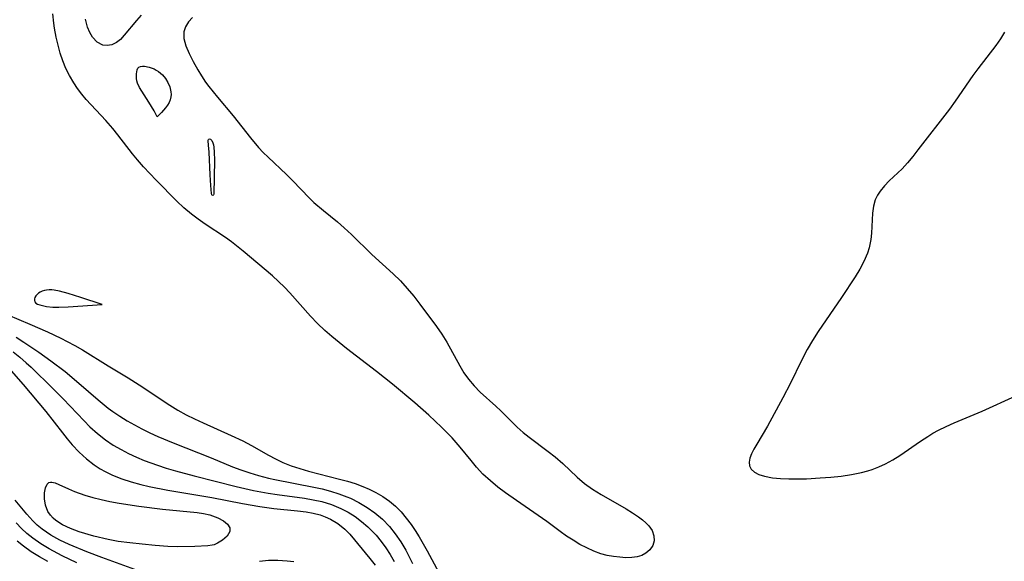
# Model space of a CAD drawing. Header units: inches. Extents: x 1073367 to 1082519, y 1569854 to 1574957.
# Tile 378 of 565: x 1080813 to 1080993, y 1572107 to 1572205. Entities that reach past the tile are written whole.
import ezdxf

# ---------------------------------------------------------------- set-up
doc = ezdxf.new("R2010")
doc.units = ezdxf.units.IN
doc.header["$MEASUREMENT"] = 0
doc.layers.add('CGG_CurvaNivelLidar_v1', color=7, linetype='Continuous', lineweight=30, true_color=0x008008)

msp = doc.modelspace()

# ---------------------------------------------------------------- linework, layer by layer
at = {"layer": 'CGG_CurvaNivelLidar_v1'}
for points in [[(1080844.9504, 1572205.7622, 74.5), (1080844.1918, 1572204.9336, 74.5), (1080843.6289, 1572204.0697, 74.5), (1080843.3168, 1572203.1633, 74.5), (1080843.3371, 1572201.9232, 74.5), (1080843.7201, 1572200.6008, 74.5), (1080844.3306, 1572199.1942, 74.5), (1080845.0562, 1572197.7319, 74.5), (1080845.8857, 1572196.2246, 74.5), (1080846.5721, 1572195.0967, 74.5), (1080847.3149, 1572193.9781, 74.5), (1080847.8757, 1572193.1977, 74.5), (1080849.4554, 1572191.2365, 74.5), (1080852.3202, 1572187.8657, 74.5), (1080855.462, 1572183.8365, 74.5), (1080856.9375, 1572182.0895, 74.5), (1080857.7971, 1572181.1827, 74.5), (1080858.6882, 1572180.3079, 74.5), (1080862.0595, 1572177.1702, 74.5), (1080863.1927, 1572176.0324, 74.5), (1080866.1969, 1572172.8904, 74.5), (1080867.023, 1572172.0889, 74.5), (1080868.7811, 1572170.5779, 74.5), (1080871.3242, 1572168.5332, 74.5), (1080872.5748, 1572167.4764, 74.5), (1080873.8959, 1572166.2628, 74.5), (1080877.604, 1572162.6228, 74.5), (1080881.4878, 1572159.0944, 74.5), (1080882.7914, 1572157.8062, 74.5), (1080884.0413, 1572156.4297, 74.5), (1080885.2221, 1572155.0018, 74.5), (1080886.3458, 1572153.5457, 74.5), (1080889.3807, 1572149.4953, 74.5), (1080890.3486, 1572148.0835, 74.5), (1080891.2543, 1572146.6318, 74.5), (1080893.6152, 1572142.3152, 74.5), (1080894.3708, 1572141.059, 74.5), (1080895.2069, 1572139.8691, 74.5), (1080896.2304, 1572138.677, 74.5), (1080897.3499, 1572137.5568, 74.5), (1080900.182, 1572134.9715, 74.5), (1080901.0921, 1572134.1025, 74.5), (1080904.0827, 1572131.1675, 74.5), (1080905.1734, 1572130.1936, 74.5), (1080906.2325, 1572129.3425, 74.5), (1080909.7303, 1572126.7446, 74.5), (1080911.0012, 1572125.7327, 74.5), (1080912.3893, 1572124.5181, 74.5), (1080914.9997, 1572122.0322, 74.5), (1080916.3309, 1572120.8735, 74.5), (1080917.7859, 1572119.8432, 74.5), (1080919.3331, 1572118.9015, 74.5), (1080923.9157, 1572116.2886, 74.5), (1080925.0678, 1572115.5833, 74.5), (1080926.1418, 1572114.86, 74.5), (1080926.8702, 1572114.3061, 74.5), (1080927.5223, 1572113.7344, 74.5), (1080928.018, 1572113.2147, 74.5), (1080928.633, 1572112.3265, 74.5), (1080928.9711, 1572111.4003, 74.5), (1080929.0136, 1572110.4784, 74.5), (1080928.7506, 1572109.6114, 74.5), (1080928.2224, 1572108.8372, 74.5), (1080927.4706, 1572108.1963, 74.5), (1080926.7513, 1572107.8169, 74.5), (1080925.9369, 1572107.5561, 74.5), (1080924.9376, 1572107.4105, 74.5), (1080923.8653, 1572107.3909, 74.5), (1080922.7386, 1572107.4644, 74.5), (1080921.6076, 1572107.604, 74.5), (1080920.4576, 1572107.8169, 74.5), (1080919.3047, 1572108.1185, 74.5), (1080918.0014, 1572108.5855, 74.5), (1080916.7202, 1572109.1624, 74.5), (1080915.4664, 1572109.8239, 74.5), (1080914.2316, 1572110.5575, 74.5), (1080913.0352, 1572111.3361, 74.5), (1080911.8825, 1572112.1422, 74.5), (1080909.4734, 1572113.9535, 74.5), (1080903.9129, 1572117.7992, 74.5), (1080901.9381, 1572119.2085, 74.5), (1080900.5404, 1572120.2582, 74.5), (1080899.1887, 1572121.3663, 74.5), (1080897.8359, 1572122.631, 74.5), (1080896.6637, 1572123.8981, 74.5), (1080895.657, 1572125.0968, 74.5), (1080893.6852, 1572127.5423, 74.5), (1080892.2048, 1572129.2425, 74.5), (1080890.3059, 1572131.1827, 74.5), (1080887.9663, 1572133.3725, 74.5), (1080885.4323, 1572135.6006, 74.5), (1080881.3804, 1572138.973, 74.5), (1080878.4238, 1572141.3065, 74.5), (1080872.9866, 1572145.5063, 74.5), (1080870.3039, 1572147.6534, 74.5), (1080869.0427, 1572148.7501, 74.5), (1080867.7114, 1572150.0193, 74.5), (1080866.4433, 1572151.347, 74.5), (1080862.6722, 1572155.6193, 74.5), (1080861.6585, 1572156.6765, 74.5), (1080860.5899, 1572157.7081, 74.5), (1080859.4877, 1572158.7039, 74.5), (1080854.1367, 1572163.2175, 74.5), (1080852.0238, 1572164.8881, 74.5), (1080850.9347, 1572165.6763, 74.5), (1080847.218, 1572168.1365, 74.5), (1080845.9572, 1572169.0126, 74.5), (1080844.7328, 1572169.9368, 74.5), (1080843.3699, 1572171.089, 74.5), (1080842.0618, 1572172.3085, 74.5), (1080838.3069, 1572176.1321, 74.5), (1080835.994, 1572178.5563, 74.5), (1080834.8906, 1572179.8124, 74.5), (1080833.979, 1572180.9387, 74.5), (1080831.3125, 1572184.4048, 74.5), (1080830.387, 1572185.5479, 74.5), (1080829.165, 1572186.9669, 74.5), (1080825.5839, 1572190.8116, 74.5), (1080824.7701, 1572191.7943, 74.5), (1080824.0046, 1572192.8173, 74.5), (1080823.2885, 1572193.8765, 74.5), (1080822.5228, 1572195.1548, 74.5), (1080821.8497, 1572196.4853, 74.5), (1080821.2937, 1572197.8508, 74.5), (1080820.8296, 1572199.263, 74.5), (1080820.4394, 1572200.7119, 74.5), (1080820.1094, 1572202.1889, 74.5), (1080819.8178, 1572203.7817, 74.5), (1080819.6846, 1572204.6839, 74.5), (1080819.486, 1572206.4185, 74.5)], [(1080835.5946, 1572206.1421, 74), (1080834.7266, 1572205.1998, 74), (1080832.4778, 1572202.4985, 74), (1080831.7836, 1572201.7544, 74), (1080831.0602, 1572201.1669, 74), (1080830.2521, 1572200.7729, 74), (1080829.4122, 1572200.6152, 74), (1080828.5826, 1572200.7117, 74), (1080827.5802, 1572201.2361, 74), (1080826.7174, 1572202.1419, 74), (1080826.2082, 1572202.994, 74), (1080825.8074, 1572203.9755, 74), (1080825.4464, 1572205.4418, 74)], [(1080992.8513, 1572203.0537, 75), (1080992.0963, 1572201.8295, 75), (1080991.2687, 1572200.6408, 75), (1080987.9745, 1572196.3827, 75), (1080987.0754, 1572195.1636, 75), (1080983.8399, 1572190.5045, 75), (1080982.8079, 1572189.078, 75), (1080977.0522, 1572181.6233, 75), (1080976.1105, 1572180.4227, 75), (1080975.1552, 1572179.275, 75), (1080974.1706, 1572178.2037, 75), (1080971.8332, 1572175.9918, 75), (1080970.938, 1572175.069, 75), (1080970.1531, 1572174.0965, 75), (1080969.7127, 1572173.4082, 75), (1080969.2973, 1572172.5419, 75), (1080968.9603, 1572171.3969, 75), (1080968.7802, 1572170.1228, 75), (1080968.612, 1572166.4949, 75), (1080968.4884, 1572165.3234, 75), (1080968.1726, 1572163.7998, 75), (1080967.8741, 1572162.844, 75), (1080967.2246, 1572161.3099, 75), (1080966.4715, 1572159.9127, 75), (1080965.6203, 1572158.5298, 75), (1080963.1249, 1572154.7614, 75), (1080958.8739, 1572148.569, 75), (1080957.8508, 1572146.9445, 75), (1080956.8987, 1572145.28, 75), (1080955.8757, 1572143.2802, 75), (1080953.8531, 1572139.193, 75), (1080952.4501, 1572136.4733, 75), (1080949.677, 1572131.3619, 75), (1080947.6911, 1572128.0755, 75), (1080947.1784, 1572127.1475, 75), (1080946.7527, 1572126.2752, 75), (1080946.4478, 1572125.4859, 75), (1080946.2979, 1572124.7672, 75), (1080946.3548, 1572124.1238, 75), (1080946.6987, 1572123.5128, 75), (1080947.2999, 1572122.9955, 75), (1080948.1084, 1572122.5705, 75), (1080949.1214, 1572122.2297, 75), (1080950.5728, 1572121.9455, 75), (1080952.0092, 1572121.8014, 75), (1080953.5368, 1572121.7374, 75), (1080955.129, 1572121.7338, 75), (1080956.7647, 1572121.7758, 75), (1080959.2782, 1572121.9099, 75), (1080961.1735, 1572122.0596, 75), (1080963.0645, 1572122.2604, 75), (1080964.9369, 1572122.5334, 75), (1080966.7766, 1572122.9077, 75), (1080967.9055, 1572123.2092, 75), (1080968.7141, 1572123.466, 75), (1080969.9535, 1572123.9342, 75), (1080971.1551, 1572124.4838, 75), (1080972.4658, 1572125.2003, 75), (1080973.7379, 1572125.9924, 75), (1080977.5455, 1572128.6028, 75), (1080978.8441, 1572129.4578, 75), (1080979.8006, 1572130.0432, 75), (1080980.7764, 1572130.593, 75), (1080982.1901, 1572131.3025, 75), (1080983.6352, 1572131.9523, 75), (1080988.7602, 1572134.086, 75), (1080994.8606, 1572136.8643, 75)], [(1080811.2936, 1572151.5821, 74.5), (1080815.3179, 1572149.9039, 74.5), (1080818.4999, 1572148.492, 74.5), (1080820.921, 1572147.366, 74.5), (1080822.1175, 1572146.7672, 74.5), (1080823.5048, 1572146.0132, 74.5), (1080824.8731, 1572145.2168, 74.5), (1080829.586, 1572142.3186, 74.5), (1080833.1885, 1572140.1565, 74.5), (1080835.8825, 1572138.4273, 74.5), (1080840.3065, 1572135.438, 74.5), (1080842.2292, 1572134.2498, 74.5), (1080843.7464, 1572133.4198, 74.5), (1080845.2964, 1572132.6493, 74.5), (1080846.8667, 1572131.9194, 74.5), (1080851.9582, 1572129.6623, 74.5), (1080854.0989, 1572128.6548, 74.5), (1080855.666, 1572127.8136, 74.5), (1080858.7421, 1572126.064, 74.5), (1080860.0453, 1572125.3753, 74.5), (1080861.3775, 1572124.7328, 74.5), (1080862.8915, 1572124.1248, 74.5), (1080864.4569, 1572123.6037, 74.5), (1080866.0591, 1572123.1436, 74.5), (1080871.6925, 1572121.7086, 74.5), (1080873.1272, 1572121.3128, 74.5), (1080874.5411, 1572120.8744, 74.5), (1080875.923, 1572120.3722, 74.5), (1080877.1274, 1572119.851, 74.5), (1080878.2937, 1572119.265, 74.5), (1080879.5694, 1572118.5224, 74.5), (1080880.7779, 1572117.6928, 74.5), (1080881.9023, 1572116.7638, 74.5), (1080882.9279, 1572115.7283, 74.5), (1080883.8729, 1572114.6034, 74.5), (1080884.7574, 1572113.4118, 74.5), (1080885.5015, 1572112.3169, 74.5), (1080886.2136, 1572111.1917, 74.5), (1080887.6842, 1572108.6435, 74.5), (1080889.7743, 1572104.7204, 74.5)], [(1080812.8031, 1572147.5412, 74), (1080814.2052, 1572146.656, 74), (1080816.9582, 1572144.7885, 74), (1080819.114, 1572143.2439, 74), (1080821.7098, 1572141.2665, 74), (1080824.225, 1572139.1956, 74), (1080827.7483, 1572136.1051, 74), (1080829.5765, 1572134.6321, 74), (1080830.3987, 1572134.0285, 74), (1080831.679, 1572133.1594, 74), (1080832.9958, 1572132.3412, 74), (1080834.344, 1572131.569, 74), (1080835.7199, 1572130.8405, 74), (1080837.1398, 1572130.1451, 74), (1080838.5807, 1572129.4872, 74), (1080841.3798, 1572128.3081, 74), (1080848.3193, 1572125.5579, 74), (1080852.1903, 1572123.9571, 74), (1080853.756, 1572123.3611, 74), (1080855.3443, 1572122.818, 74), (1080856.9538, 1572122.3315, 74), (1080858.7681, 1572121.8638, 74), (1080859.9206, 1572121.6097, 74), (1080867.0495, 1572120.2457, 74), (1080868.534, 1572119.9155, 74), (1080870.0591, 1572119.5088, 74), (1080871.5561, 1572119.0328, 74), (1080873.0183, 1572118.484, 74), (1080873.6779, 1572118.2042, 74), (1080875.2486, 1572117.4364, 74), (1080876.7481, 1572116.5571, 74), (1080878.165, 1572115.5684, 74), (1080879.5404, 1572114.4045, 74), (1080880.7797, 1572113.0957, 74), (1080881.86, 1572111.7346, 74), (1080882.8545, 1572110.2893, 74), (1080883.768, 1572108.7754, 74), (1080884.3495, 1572107.7001, 74), (1080885.0201, 1572106.3373, 74)], [(1080812.2795, 1572144.8853, 73.5), (1080813.4908, 1572143.9188, 73.5), (1080814.6586, 1572142.9008, 73.5), (1080815.5325, 1572142.0805, 73.5), (1080819.4917, 1572138.1778, 73.5), (1080821.3471, 1572136.3062, 73.5), (1080825.1675, 1572132.2969, 73.5), (1080826.2416, 1572131.2303, 73.5), (1080827.6195, 1572129.9866, 73.5), (1080829.0729, 1572128.8414, 73.5), (1080830.4588, 1572127.9078, 73.5), (1080831.9062, 1572127.0642, 73.5), (1080833.2829, 1572126.3595, 73.5), (1080834.6949, 1572125.7121, 73.5), (1080836.1352, 1572125.1128, 73.5), (1080838.5501, 1572124.2177, 73.5), (1080840.1452, 1572123.6935, 73.5), (1080841.8235, 1572123.1936, 73.5), (1080845.2178, 1572122.2888, 73.5), (1080852.8994, 1572120.3724, 73.5), (1080856.06, 1572119.6393, 73.5), (1080858.7341, 1572119.1322, 73.5), (1080860.3229, 1572118.8939, 73.5), (1080865.3485, 1572118.2257, 73.5), (1080866.9156, 1572117.9547, 73.5), (1080868.454, 1572117.6091, 73.5), (1080870.2308, 1572117.0663, 73.5), (1080871.9358, 1572116.369, 73.5), (1080873.2646, 1572115.678, 73.5), (1080874.5301, 1572114.8877, 73.5), (1080875.7273, 1572114.0066, 73.5), (1080876.8473, 1572113.0382, 73.5), (1080877.5832, 1572112.31, 73.5), (1080878.3573, 1572111.4736, 73.5), (1080879.2719, 1572110.3647, 73.5), (1080880.1271, 1572109.1923, 73.5), (1080880.9238, 1572107.9658, 73.5), (1080881.6589, 1572106.6913, 73.5)], [(1080811.8967, 1572141.443, 73), (1080814.0906, 1572138.9224, 73), (1080818.2086, 1572134.0082, 73), (1080821.2405, 1572130.1308, 73), (1080822.1223, 1572129.0268, 73), (1080823.0314, 1572127.9558, 73), (1080824.277, 1572126.6328, 73), (1080825.5975, 1572125.4068, 73), (1080826.9993, 1572124.2986, 73), (1080828.1202, 1572123.5573, 73), (1080829.0115, 1572123.0585, 73), (1080830.3629, 1572122.418, 73), (1080832.0362, 1572121.7601, 73), (1080833.7637, 1572121.1946, 73), (1080835.5332, 1572120.7085, 73), (1080837.0021, 1572120.3644, 73), (1080840.4254, 1572119.7013, 73), (1080848.4363, 1572118.3515, 73), (1080854.0565, 1572117.2482, 73), (1080857.1601, 1572116.7003, 73), (1080859.7434, 1572116.356, 73), (1080864.0262, 1572115.954, 73), (1080865.6176, 1572115.7478, 73), (1080866.9139, 1572115.5029, 73), (1080868.1665, 1572115.1694, 73), (1080869.1196, 1572114.8295, 73), (1080870.0315, 1572114.4189, 73), (1080871.4206, 1572113.594, 73), (1080872.6658, 1572112.5957, 73), (1080873.5856, 1572111.6513, 73), (1080877.2405, 1572107.2736, 73), (1080878.1727, 1572106.0398, 73)], [(1080834.392, 1572105.2728, 73), (1080828.3995, 1572107.4506, 73), (1080825.6893, 1572108.4837, 73), (1080822.4651, 1572109.7977, 73), (1080820.7554, 1572110.5988, 73), (1080819.1245, 1572111.5044, 73), (1080818.3053, 1572112.0382, 73), (1080817.5213, 1572112.6164, 73), (1080816.6618, 1572113.3436, 73), (1080815.8502, 1572114.1259, 73), (1080814.7506, 1572115.3256, 73), (1080812.6182, 1572117.8378, 73)], [(1080823.8398, 1572106.4799, 73.5), (1080821.1873, 1572107.7442, 73.5), (1080818.8078, 1572108.9827, 73.5), (1080817.2715, 1572109.9089, 73.5), (1080815.8151, 1572110.9359, 73.5), (1080814.7573, 1572111.808, 73.5), (1080813.7495, 1572112.7386, 73.5), (1080812.7819, 1572113.7128, 73.5)], [(1080818.5701, 1572106.6738, 74), (1080817.0483, 1572107.5448, 74), (1080815.5671, 1572108.4717, 74), (1080814.1425, 1572109.4727, 74), (1080812.9622, 1572110.4112, 74)], [(1080863.3808, 1572106.6337, 73), (1080862.1524, 1572106.7777, 73), (1080860.476, 1572106.8861, 73), (1080858.7718, 1572106.8593, 73), (1080857.1355, 1572106.6792, 73)]]:
    msp.add_polyline3d(points, dxfattribs=at)
for points in [[(1080838.5, 1572187.6815, 74), (1080837.9215, 1572188.7248, 74), (1080836.9816, 1572190.3121, 74), (1080835.2785, 1572192.9951, 74), (1080834.9231, 1572193.7771, 74), (1080834.8072, 1572194.2043, 74), (1080834.7378, 1572194.6354, 74), (1080834.7148, 1572195.4739, 74), (1080834.7588, 1572195.8611, 74), (1080834.8447, 1572196.21, 74), (1080834.9806, 1572196.504, 74), (1080835.1791, 1572196.722, 74), (1080835.4612, 1572196.8502, 74), (1080835.8052, 1572196.8957, 74), (1080836.1923, 1572196.8785, 74), (1080837.0398, 1572196.7068, 74), (1080837.9136, 1572196.3891, 74), (1080838.3367, 1572196.1739, 74), (1080838.7382, 1572195.9162, 74), (1080839.1166, 1572195.6211, 74), (1080839.4693, 1572195.2938, 74), (1080840.0343, 1572194.6128, 74), (1080840.4449, 1572193.9164, 74), (1080840.7708, 1572193.108, 74), (1080840.9809, 1572192.2055, 74), (1080841.0286, 1572191.7541, 74), (1080841.007, 1572191.2784, 74), (1080840.8803, 1572190.7652, 74), (1080840.6585, 1572190.2668, 74), (1080840.3608, 1572189.7745, 74), (1080840.016, 1572189.3022, 74), (1080839.297, 1572188.4734, 74)], [(1080848.5, 1572173.3676, 74), (1080848.4557, 1572173.4441, 74), (1080848.406, 1572173.688, 74), (1080848.2603, 1572175.1358, 74), (1080848.1462, 1572177.0693, 74), (1080847.9657, 1572181.2047, 74), (1080847.8573, 1572182.4989, 74), (1080847.7511, 1572183.2706, 74), (1080847.7619, 1572183.427, 74), (1080847.8163, 1572183.5413, 74), (1080847.9073, 1572183.614, 74), (1080848.0245, 1572183.6358, 74), (1080848.1742, 1572183.5904, 74), (1080848.4214, 1572183.3708, 74), (1080848.6518, 1572182.9237, 74), (1080848.7545, 1572182.5497, 74), (1080848.8247, 1572182.1323, 74), (1080848.8984, 1572181.2156, 74), (1080848.9168, 1572179.7442, 74), (1080848.8154, 1572173.6046, 74), (1080848.7648, 1572173.4417, 74), (1080848.6966, 1572173.3764, 74), (1080848.6158, 1572173.3478, 74)], [(1080828.5, 1572153.4957, 75), (1080824.5882, 1572154.7752, 75), (1080822.2746, 1572155.4962, 75), (1080820.7061, 1572155.9096, 75), (1080819.7461, 1572156.0864, 75), (1080819.2735, 1572156.1368, 75), (1080818.8097, 1572156.1516, 75), (1080818.359, 1572156.12, 75), (1080817.9518, 1572156.0399, 75), (1080817.5656, 1572155.9156, 75), (1080817.2067, 1572155.7531, 75), (1080816.8836, 1572155.556, 75), (1080816.6073, 1572155.3258, 75), (1080816.3887, 1572155.0649, 75), (1080816.2309, 1572154.7866, 75), (1080816.138, 1572154.5061, 75), (1080816.1181, 1572154.2383, 75), (1080816.1841, 1572153.9987, 75), (1080816.3905, 1572153.7632, 75), (1080816.7076, 1572153.5765, 75), (1080817.1042, 1572153.4256, 75), (1080818.3384, 1572153.1373, 75), (1080819.4638, 1572153.0121, 75), (1080820.5813, 1572152.9941, 75), (1080822.2857, 1572153.0593, 75)], [(1080848.5, 1572109.645, 72.5), (1080847.7219, 1572109.5578, 72.5), (1080845.3768, 1572109.4298, 72.5), (1080842.232, 1572109.3924, 72.5), (1080840.45, 1572109.4457, 72.5), (1080838.1239, 1572109.6074, 72.5), (1080835.7737, 1572109.838, 72.5), (1080833.5075, 1572110.0889, 72.5), (1080831.4016, 1572110.3724, 72.5), (1080829.5638, 1572110.7062, 72.5), (1080826.9233, 1572111.3405, 72.5), (1080824.2962, 1572112.1175, 72.5), (1080822.7064, 1572112.6929, 72.5), (1080821.2567, 1572113.3619, 72.5), (1080820.0059, 1572114.1637, 72.5), (1080819.5201, 1572114.5872, 72.5), (1080819.0469, 1572115.1185, 72.5), (1080818.5996, 1572115.8184, 72.5), (1080818.1639, 1572116.948, 72.5), (1080817.9644, 1572118.0961, 72.5), (1080817.9591, 1572119.1799, 72.5), (1080818.1252, 1572120.112, 72.5), (1080818.4572, 1572120.7941, 72.5), (1080818.5642, 1572120.9097, 72.5), (1080818.7824, 1572121.0572, 72.5), (1080819.0522, 1572121.1311, 72.5), (1080819.2922, 1572121.1363, 72.5), (1080819.8949, 1572121.0124, 72.5), (1080820.5893, 1572120.7454, 72.5), (1080822.3366, 1572119.9028, 72.5), (1080823.4111, 1572119.4235, 72.5), (1080825.3345, 1572118.7548, 72.5), (1080826.7717, 1572118.3454, 72.5), (1080828.2776, 1572117.9717, 72.5), (1080829.8906, 1572117.6211, 72.5), (1080831.5426, 1572117.3091, 72.5), (1080835.1343, 1572116.7636, 72.5), (1080839.4812, 1572116.2401, 72.5), (1080845.7593, 1572115.6269, 72.5), (1080846.9384, 1572115.4453, 72.5), (1080848.074, 1572115.1802, 72.5), (1080849.5384, 1572114.6621, 72.5), (1080850.5632, 1572114.1159, 72.5), (1080851.307, 1572113.4981, 72.5), (1080851.7054, 1572112.8312, 72.5), (1080851.7103, 1572112.1394, 72.5), (1080851.213, 1572111.3175, 72.5), (1080850.3844, 1572110.5838, 72.5), (1080849.4842, 1572110.0193, 72.5), (1080848.8719, 1572109.7354, 72.5)]]:
    msp.add_polyline3d(points, close=True, dxfattribs=at)

doc.saveas('drawing.dxf')
